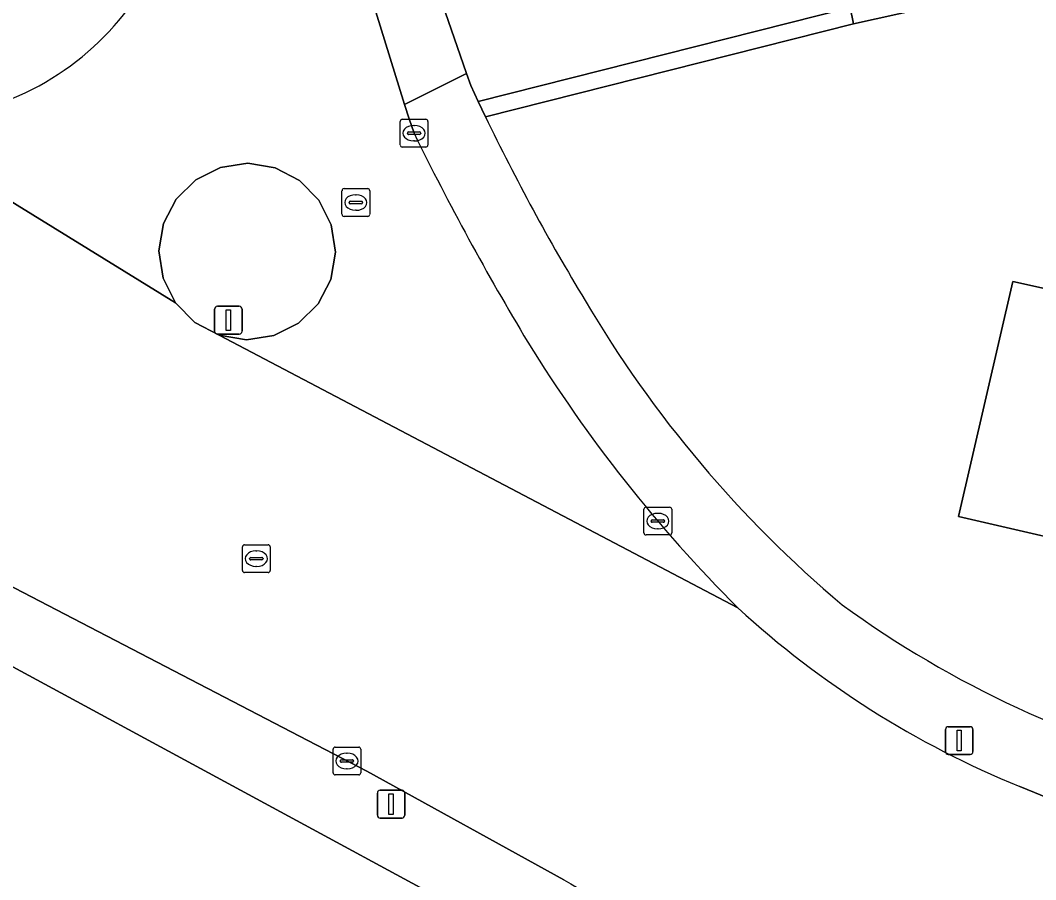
# Model space of a CAD drawing. Extents: x 163008 to 163854, y 382777 to 383982.
# Drawn here: x 163727.02 to 163763.65, y 383376.27 to 383407.26 of the extents above; entities that cross this region are included whole.
import ezdxf

# ---------------------------------------------------------------- set-up
doc = ezdxf.new("R2010")
doc.units = 0
for name, color, linetype in [('IMGEO_Erf', 7, 'Continuous'), ('IMGEO_Groenvoorziening', 7, 'Continuous'), ('IMGEO_Haag', 7, 'Continuous'), ('IMGEO_Kolk', 7, 'Continuous'), ('IMGEO_Lichtmast', 7, 'Continuous'), ('IMGEO_Pand', 7, 'Continuous'), ('IMGEO_Rijbaan_lokaal_open', 7, 'Continuous'), ('IMGEO_Rioolput', 7, 'Continuous'), ('IMGEO_Verkeerseiland_open', 7, 'Continuous'), ('IMGEO_Voetpad_open', 7, 'Continuous')]:
    doc.layers.add(name, color=color, linetype=linetype)

msp = doc.modelspace()

# ---------------------------------------------------------------- linework, layer by layer
at = {"layer": 'IMGEO_Erf'}
msp.add_lwpolyline([(163742.236, 383407.876), (163743.111, 383405.341), (163743.271, 383404.905), (163743.54, 383404.329), (163756.953, 383407.722), (163756.411, 383410.244), (163762.857, 383411.648), (163763.505, 383408.57), (163757.079, 383407.135), (163743.799, 383403.784)], dxfattribs=at)
msp.add_lwpolyline([(163785.2, 383394.532), (163784.808, 383392.787), (163787.427, 383392.166), (163785.498, 383383.681), (163779.107, 383385.158), (163773.021, 383386.564), (163766.916, 383387.975), (163760.863, 383389.374), (163762.82, 383397.842), (163765.432, 383397.271), (163765.812, 383398.998), (163769.272, 383398.198), (163770.684, 383397.871), (163773.034, 383397.327), (163772.646, 383395.595), (163774.953, 383395.054), (163777.615, 383394.429), (163778, 383396.199), (163780.329, 383395.66), (163781.443, 383395.402)], close=True, dxfattribs=at)
for centre, radius, start, end in [((163813.325, 383437.228), 77.152, 205.68895, 211.28552), ((163784.129, 383418.79), 42.63, 210.4852, 229.8986), ((163778.941, 383416.87), 37.918, 234.0301, 256.2094)]:
    msp.add_arc(centre, radius, start, end, dxfattribs=at)
at = {"layer": 'IMGEO_Groenvoorziening'}
msp.add_lwpolyline([(163757.079, 383407.135), (163756.953, 383407.722), (163743.54, 383404.329), (163743.799, 383403.784)], close=True, dxfattribs=at)
msp.add_lwpolyline([(163723.921, 383384.301), (163723.08, 383383.708), (163717.892, 383379.466), (163710.77, 383374.071), (163710.139, 383373.215), (163709.721, 383372.236), (163709.844, 383371.657), (163727.67, 383367.493), (163728.272, 383370.057), (163728.875, 383372.62), (163748.142, 383368.559), (163745.071, 383373.584), (163744.304, 383374.4), (163743.748, 383374.739), (163726.156, 383384.266)], dxfattribs=at)
at = {"layer": 'IMGEO_Haag'}
msp.add_lwpolyline([(163757.079, 383407.135), (163756.953, 383407.722), (163743.54, 383404.329), (163743.799, 383403.784)], close=True, dxfattribs=at)
at = {"layer": 'IMGEO_Kolk'}
for p, q in [((163740.721, 383402.765), (163740.721, 383403.617)), ((163740.796, 383403.691), (163741.648, 383403.691)), ((163741.722, 383403.617), (163741.722, 383402.765)), ((163741.209, 383403.471), (163741.234, 383403.471)), ((163740.98, 383403.185), (163740.98, 383403.197)), ((163741.418, 383403.148), (163741.02, 383403.148)), ((163741.023, 383403.234), (163741.421, 383403.234)), ((163741.232, 383402.911), (163741.207, 383402.911)), ((163741.464, 383403.197), (163741.464, 383403.185)), ((163741.648, 383402.691), (163740.796, 383402.691)), ((163749.591, 383389.704), (163750.443, 383389.704)), ((163749.516, 383388.778), (163749.516, 383389.63)), ((163750.004, 383389.484), (163750.029, 383389.484)), ((163750.517, 383389.63), (163750.517, 383388.778)), ((163749.775, 383389.198), (163749.775, 383389.21)), ((163750.213, 383389.161), (163749.815, 383389.161)), ((163749.818, 383389.247), (163750.216, 383389.247)), ((163750.259, 383389.21), (163750.259, 383389.198)), ((163750.443, 383388.704), (163749.591, 383388.704)), ((163750.027, 383388.924), (163750.002, 383388.924)), ((163738.3, 383380.128), (163738.3, 383380.98)), ((163738.375, 383381.054), (163739.227, 383381.054)), ((163739.301, 383380.98), (163739.301, 383380.128)), ((163738.559, 383380.548), (163738.559, 383380.56)), ((163738.602, 383380.597), (163739, 383380.597)), ((163738.788, 383380.834), (163738.813, 383380.834)), ((163739.043, 383380.56), (163739.043, 383380.548)), ((163738.997, 383380.511), (163738.599, 383380.511)), ((163738.811, 383380.274), (163738.786, 383380.274)), ((163739.227, 383380.054), (163738.375, 383380.054))]:
    msp.add_line(p, q, dxfattribs=at)
for points in [[(163740.721, 383402.765), (163740.721, 383403.617)], [(163740.796, 383403.691), (163741.648, 383403.691)], [(163741.722, 383403.617), (163741.722, 383402.765)], [(163741.648, 383402.691), (163740.796, 383402.691)], [(163749.591, 383389.704), (163750.443, 383389.704)], [(163749.516, 383388.778), (163749.516, 383389.63)], [(163750.517, 383389.63), (163750.517, 383388.778)], [(163750.443, 383388.704), (163749.591, 383388.704)], [(163738.3, 383380.128), (163738.3, 383380.98)], [(163738.375, 383381.054), (163739.227, 383381.054)], [(163739.301, 383380.98), (163739.301, 383380.128)], [(163739.227, 383380.054), (163738.375, 383380.054)]]:
    msp.add_lwpolyline(points, dxfattribs=at)
for centre, radius, start, end in [((163740.798, 383403.615), 0.0765, 91.552, 178.448), ((163740.798, 383403.615), 0.0765, 91.552, 178.448), ((163741.646, 383403.615), 0.0765, 1.552, 88.448), ((163741.646, 383403.615), 0.0765, 1.552, 88.448), ((163741.02, 383403.194), 0.0403, 85.8775, 175.7526), ((163741.017, 383403.184), 0.0366, 178.938, 274.7102), ((163741.421, 383403.191), 0.043, 264.8664, 352.4533), ((163741.425, 383403.196), 0.0386, 1.7309, 96.639), ((163740.798, 383402.767), 0.0765, 181.552, 268.448), ((163740.798, 383402.767), 0.0765, 181.552, 268.448), ((163741.646, 383402.767), 0.0765, 271.552, 358.448), ((163741.646, 383402.767), 0.0765, 271.552, 358.448), ((163749.593, 383389.628), 0.0765, 91.552, 178.448), ((163749.593, 383389.628), 0.0765, 91.552, 178.448), ((163750.441, 383389.628), 0.0765, 1.552, 88.448), ((163750.441, 383389.628), 0.0765, 1.552, 88.448), ((163749.815, 383389.207), 0.0403, 85.8775, 175.7526), ((163749.812, 383389.197), 0.0366, 178.938, 274.7102), ((163750.216, 383389.204), 0.043, 264.8664, 352.4533), ((163750.22, 383389.209), 0.0386, 1.7309, 96.639), ((163749.593, 383388.78), 0.0765, 181.552, 268.448), ((163749.593, 383388.78), 0.0765, 181.552, 268.448), ((163750.441, 383388.78), 0.0765, 271.552, 358.448), ((163750.441, 383388.78), 0.0765, 271.552, 358.448), ((163738.377, 383380.978), 0.0765, 91.552, 178.448), ((163738.377, 383380.978), 0.0765, 91.552, 178.448), ((163739.225, 383380.978), 0.0765, 1.552, 88.448), ((163739.225, 383380.978), 0.0765, 1.552, 88.448), ((163738.599, 383380.557), 0.0403, 85.8775, 175.7526), ((163738.596, 383380.547), 0.0366, 178.938, 274.7102), ((163739, 383380.554), 0.043, 264.8664, 352.4533), ((163739.004, 383380.559), 0.0386, 1.7309, 96.639), ((163738.377, 383380.13), 0.0765, 181.552, 268.448), ((163738.377, 383380.13), 0.0765, 181.552, 268.448), ((163739.225, 383380.13), 0.0765, 271.552, 358.448), ((163739.225, 383380.13), 0.0765, 271.552, 358.448)]:
    msp.add_arc(centre, radius, start, end, dxfattribs=at)
for centre, major_axis, ratio, start_param, end_param in [((163741.208, 383403.191), (-0.387, 0.002), 0.722429, 4.712389, 7.853982), ((163741.233, 383403.191), (-0.39, 0.002), 0.717154, 1.570796, 4.712389), ((163750.003, 383389.204), (-0.387, 0.002), 0.722429, 4.712389, 7.853982), ((163750.028, 383389.204), (-0.39, 0.002), 0.717154, 1.570796, 4.712389), ((163738.787, 383380.554), (-0.387, 0.002), 0.722429, 4.712389, 7.853982), ((163738.812, 383380.554), (-0.39, 0.002), 0.717154, 1.570796, 4.712389)]:
    msp.add_ellipse(centre, major_axis=major_axis, ratio=ratio, start_param=start_param, end_param=end_param, dxfattribs=at)
at = {"layer": 'IMGEO_Lichtmast'}
for p, q in [((163734.027, 383396.048), (163734.027, 383396.848)), ((163734.027, 383396.848), (163734.027, 383396.048)), ((163734.127, 383396.948), (163734.917, 383396.948)), ((163734.917, 383396.948), (163734.127, 383396.948)), ((163735.017, 383396.848), (163735.017, 383396.048)), ((163735.017, 383396.048), (163735.017, 383396.848)), ((163734.917, 383395.948), (163734.127, 383395.948)), ((163734.127, 383395.948), (163734.917, 383395.948)), ((163760.393, 383380.891), (163760.393, 383381.691)), ((163760.393, 383381.691), (163760.393, 383380.891)), ((163760.493, 383381.791), (163761.283, 383381.791)), ((163761.283, 383381.791), (163760.493, 383381.791)), ((163761.383, 383381.691), (163761.383, 383380.891)), ((163761.383, 383380.891), (163761.383, 383381.691)), ((163761.283, 383380.791), (163760.493, 383380.791)), ((163760.493, 383380.791), (163761.283, 383380.791)), ((163739.997, 383379.498), (163740.787, 383379.498)), ((163740.787, 383379.498), (163739.997, 383379.498)), ((163739.897, 383378.598), (163739.897, 383379.398)), ((163739.897, 383379.398), (163739.897, 383378.598)), ((163740.887, 383379.398), (163740.887, 383378.598)), ((163740.887, 383378.598), (163740.887, 383379.398)), ((163740.787, 383378.498), (163739.997, 383378.498)), ((163739.997, 383378.498), (163740.787, 383378.498))]:
    msp.add_line(p, q, dxfattribs=at)
for points in [[(163734.447, 383396.823), (163734.597, 383396.823), (163734.597, 383396.073), (163734.447, 383396.073), (163734.447, 383396.823)], [(163760.813, 383381.666), (163760.963, 383381.666), (163760.963, 383380.916), (163760.813, 383380.916), (163760.813, 383381.666)], [(163740.317, 383379.373), (163740.467, 383379.373), (163740.467, 383378.623), (163740.317, 383378.623), (163740.317, 383379.373)]]:
    msp.add_lwpolyline(points, dxfattribs=at)
for centre, start, end in [((163734.127, 383396.848), 90, 180), ((163734.127, 383396.848), 90, 180), ((163734.917, 383396.848), 0, 90), ((163734.917, 383396.848), 360, 90), ((163734.127, 383396.048), 180, 270), ((163734.127, 383396.048), 180, 270), ((163734.917, 383396.048), 270, 0), ((163734.917, 383396.048), 270, 0), ((163760.493, 383381.691), 90, 180), ((163760.493, 383381.691), 90, 180), ((163761.283, 383381.691), 0, 90), ((163761.283, 383381.691), 360, 90), ((163760.493, 383380.891), 180, 270), ((163760.493, 383380.891), 180, 270), ((163761.283, 383380.891), 270, 0), ((163761.283, 383380.891), 270, 0), ((163739.997, 383379.398), 90, 180), ((163739.997, 383379.398), 90, 180), ((163740.787, 383379.398), 0, 90), ((163740.787, 383379.398), 360, 90), ((163739.997, 383378.598), 180, 270), ((163739.997, 383378.598), 180, 270), ((163740.787, 383378.598), 270, 0), ((163740.787, 383378.598), 270, 0)]:
    msp.add_arc(centre, 0.1, start, end, dxfattribs=at)
at = {"layer": 'IMGEO_Pand'}
for points in [[(163762.857, 383411.648), (163756.411, 383410.244), (163756.953, 383407.722), (163757.079, 383407.135), (163763.505, 383408.57)], [(163769.272, 383398.198), (163765.812, 383398.998), (163765.432, 383397.271), (163762.82, 383397.842), (163760.863, 383389.374), (163766.916, 383387.975)]]:
    msp.add_lwpolyline(points, close=True, dxfattribs=at)
at = {"layer": 'IMGEO_Rijbaan_lokaal_open'}
for points in [[(163741.221, 383403.191), (163741.046, 383403.711), (163740.874, 383404.231), (163739.838, 383407.572), (163738.562, 383412.368), (163732.842, 383413.768)], [(163752.907, 383386.072), (163734.196, 383395.907), (163733.312, 383396.365), (163732.614, 383397.074), (163721.742, 383403.771), (163697.667, 383407.367), (163694.749, 383407.803), (163693.27, 383398.339)], [(163721.742, 383403.771), (163732.614, 383397.074), (163732.325, 383397.651), (163732.168, 383397.965), (163732.02, 383398.949), (163732.183, 383399.931), (163732.641, 383400.815), (163733.35, 383401.514), (163734.241, 383401.959), (163735.225, 383402.108), (163736.207, 383401.945), (163737.091, 383401.486), (163737.79, 383400.777), (163738.236, 383399.887), (163738.384, 383398.902), (163738.221, 383397.92), (163737.762, 383397.036), (163737.053, 383396.338), (163736.163, 383395.892), (163735.178, 383395.744), (163734.196, 383395.907), (163752.907, 383386.072)], [(163695.156, 383398.218), (163709.083, 383394.513), (163714.393, 383392.747), (163715.479, 383392.33), (163720.75, 383389.938), (163739.513, 383380.19), (163746.631, 383376.274)], [(163773.838, 383375.516), (163771.472, 383376.352), (163768.889, 383377.317), (163765.862, 383378.489), (163763.076, 383379.628)]]:
    msp.add_lwpolyline(points, dxfattribs=at)
for centre, radius, start, end in [((163723.027, 383413.541), 9.818, 312.5184, 1.3237), ((163722.936, 383413.682), 9.983, 263.1295, 312.3546), ((163831.465, 383447.474), 100.524, 206.13737, 211.02703), ((163789.931, 383423.146), 52.395, 211.6409, 225.0389), ((163776.016, 383411.294), 34.208, 227.5031, 247.7728), ((163754.549, 383389.046), 15.027, 238.202, 256.1733)]:
    msp.add_arc(centre, radius, start, end, dxfattribs=at)
at = {"layer": 'IMGEO_Rioolput'}
for p, q in [((163738.622, 383400.265), (163738.622, 383401.117)), ((163738.697, 383401.191), (163739.549, 383401.191)), ((163739.623, 383401.117), (163739.623, 383400.265)), ((163738.881, 383400.685), (163738.881, 383400.697)), ((163738.924, 383400.734), (163739.322, 383400.734)), ((163739.11, 383400.971), (163739.135, 383400.971)), ((163739.365, 383400.697), (163739.365, 383400.685)), ((163739.319, 383400.648), (163738.921, 383400.648)), ((163739.133, 383400.411), (163739.108, 383400.411)), ((163739.549, 383400.191), (163738.697, 383400.191)), ((163735.031, 383387.424), (163735.031, 383388.276)), ((163735.106, 383388.35), (163735.958, 383388.35)), ((163736.032, 383388.276), (163736.032, 383387.424)), ((163735.333, 383387.893), (163735.731, 383387.893)), ((163735.519, 383388.13), (163735.544, 383388.13)), ((163735.29, 383387.844), (163735.29, 383387.856)), ((163735.728, 383387.807), (163735.33, 383387.807)), ((163735.542, 383387.57), (163735.517, 383387.57)), ((163735.774, 383387.856), (163735.774, 383387.844)), ((163735.958, 383387.35), (163735.106, 383387.35))]:
    msp.add_line(p, q, dxfattribs=at)
for points in [[(163738.622, 383400.265), (163738.622, 383401.117)], [(163738.697, 383401.191), (163739.549, 383401.191)], [(163739.623, 383401.117), (163739.623, 383400.265)], [(163739.549, 383400.191), (163738.697, 383400.191)], [(163735.031, 383387.424), (163735.031, 383388.276)], [(163735.106, 383388.35), (163735.958, 383388.35)], [(163736.032, 383388.276), (163736.032, 383387.424)], [(163735.958, 383387.35), (163735.106, 383387.35)]]:
    msp.add_lwpolyline(points, dxfattribs=at)
for centre, radius, start, end in [((163738.699, 383401.115), 0.0765, 91.552, 178.448), ((163738.699, 383401.115), 0.0765, 91.552, 178.448), ((163739.547, 383401.115), 0.0765, 1.552, 88.448), ((163739.547, 383401.115), 0.0765, 1.552, 88.448), ((163738.921, 383400.694), 0.0403, 85.8775, 175.7526), ((163738.918, 383400.684), 0.0366, 178.938, 274.7102), ((163739.322, 383400.691), 0.043, 264.8664, 352.4533), ((163739.326, 383400.696), 0.0386, 1.7309, 96.639), ((163738.699, 383400.267), 0.0765, 181.552, 268.448), ((163738.699, 383400.267), 0.0765, 181.552, 268.448), ((163739.547, 383400.267), 0.0765, 271.552, 358.448), ((163739.547, 383400.267), 0.0765, 271.552, 358.448), ((163735.108, 383388.274), 0.0765, 91.552, 178.448), ((163735.108, 383388.274), 0.0765, 91.552, 178.448), ((163735.956, 383388.274), 0.0765, 1.552, 88.448), ((163735.956, 383388.274), 0.0765, 1.552, 88.448), ((163735.33, 383387.853), 0.0403, 85.8775, 175.7526), ((163735.735, 383387.855), 0.0386, 1.7309, 96.639), ((163735.327, 383387.843), 0.0366, 178.938, 274.7102), ((163735.731, 383387.85), 0.043, 264.8664, 352.4533), ((163735.108, 383387.426), 0.0765, 181.552, 268.448), ((163735.108, 383387.426), 0.0765, 181.552, 268.448), ((163735.956, 383387.426), 0.0765, 271.552, 358.448), ((163735.956, 383387.426), 0.0765, 271.552, 358.448)]:
    msp.add_arc(centre, radius, start, end, dxfattribs=at)
for centre, major_axis, ratio, start_param, end_param in [((163739.109, 383400.691), (-0.387, 0.002), 0.722429, 4.712389, 7.853982), ((163739.134, 383400.691), (-0.39, 0.002), 0.717154, 1.570796, 4.712389), ((163735.518, 383387.85), (-0.387, 0.002), 0.722429, 4.712389, 7.853982), ((163735.543, 383387.85), (-0.39, 0.002), 0.717154, 1.570796, 4.712389)]:
    msp.add_ellipse(centre, major_axis=major_axis, ratio=ratio, start_param=start_param, end_param=end_param, dxfattribs=at)
at = {"layer": 'IMGEO_Verkeerseiland_open'}
msp.add_lwpolyline([(163738.236, 383399.887), (163737.79, 383400.777), (163737.091, 383401.486), (163736.207, 383401.945), (163735.225, 383402.108), (163734.241, 383401.959), (163733.35, 383401.514), (163732.641, 383400.815), (163732.183, 383399.931), (163732.02, 383398.949), (163732.168, 383397.965), (163732.325, 383397.651), (163732.614, 383397.074), (163733.312, 383396.365), (163734.196, 383395.907), (163735.178, 383395.744), (163736.163, 383395.892), (163737.053, 383396.338), (163737.762, 383397.036), (163738.221, 383397.92), (163738.384, 383398.902)], close=True, dxfattribs=at)
at = {"layer": 'IMGEO_Voetpad_open'}
msp.add_lwpolyline([(163743.111, 383405.341), (163742.236, 383407.876), (163739.838, 383407.572), (163740.874, 383404.231)], close=True, dxfattribs=at)
for points in [[(163743.799, 383403.784), (163743.54, 383404.329), (163743.271, 383404.905), (163743.111, 383405.341), (163740.874, 383404.231), (163741.046, 383403.711), (163741.221, 383403.191)], [(163746.631, 383376.274), (163739.513, 383380.19), (163720.75, 383389.938)], [(163726.156, 383384.266), (163743.748, 383374.739), (163748.307, 383374.117), (163755.491, 383370.375), (163775.685, 383365.603), (163775.319, 383363.846), (163778.246, 383363.18), (163780.455, 383362.549), (163781.932, 383362.217), (163782.206, 383363.494), (163788.359, 383362.117), (163787.31, 383357.457), (163785.862, 383357.756), (163784.998, 383353.934), (163784.762, 383352.89), (163789.027, 383351.896), (163791.701, 383351.323), (163792.125, 383351.191), (163792.602, 383352.734), (163794.04, 383357.394)], [(163763.076, 383379.628), (163765.862, 383378.489), (163768.889, 383377.317), (163771.472, 383376.352), (163773.838, 383375.516)]]:
    msp.add_lwpolyline(points, dxfattribs=at)
for centre, radius, start, end in [((163723.027, 383413.541), 9.818, 312.5184, 1.3237), ((163722.936, 383413.682), 9.983, 263.1295, 312.3546), ((163813.325, 383437.228), 77.152, 205.68895, 211.28552), ((163831.465, 383447.474), 100.524, 206.13737, 211.02703), ((163784.129, 383418.79), 42.63, 210.4852, 229.8986), ((163789.931, 383423.146), 52.395, 211.6409, 225.0389), ((163776.016, 383411.294), 34.208, 227.5031, 247.7728), ((163778.941, 383416.87), 37.918, 234.0301, 256.2094), ((163754.549, 383389.046), 15.027, 238.202, 256.1733)]:
    msp.add_arc(centre, radius, start, end, dxfattribs=at)

doc.saveas('drawing.dxf')
